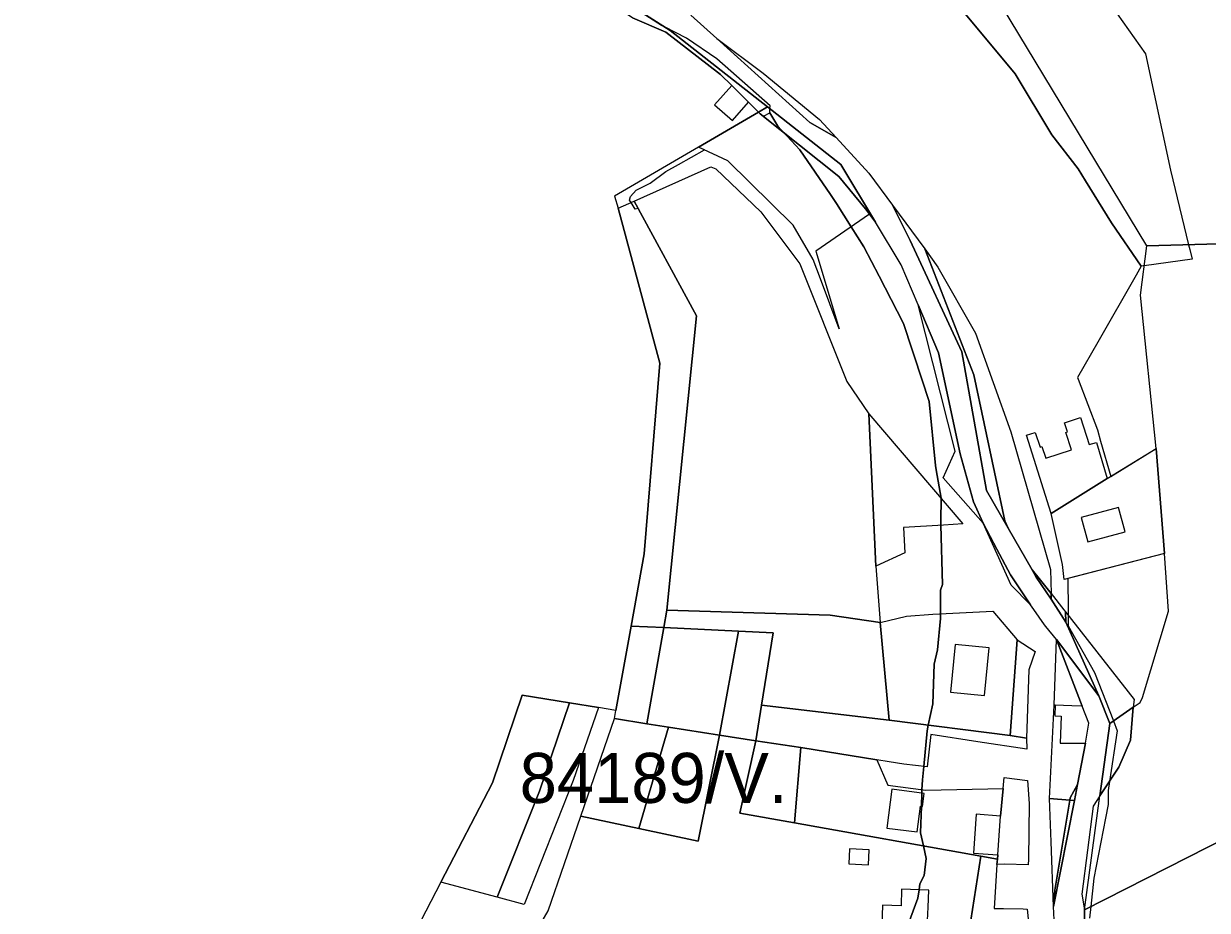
# Model space of a CAD drawing. Extents: x -477304 to -465429, y -1159113 to -1149210.
# Drawn here: x -473443 to -473088.1, y -1153190.2 to -1152924.3 of the extents above; entities that cross this region are included whole.
import ezdxf

# ---------------------------------------------------------------- set-up
doc = ezdxf.new("R2010")
doc.units = 0
for name, color, linetype in [('BPEJ_s', 7, 'Continuous'), ('orna_s', 7, 'Continuous'), ('PUPFL_s', 7, 'Continuous'), ('trav_porost_s', 7, 'Continuous'), ('voda_s', 7, 'Continuous'), ('zahrada_s', 7, 'Continuous')]:
    doc.layers.add(name, color=color, linetype=linetype)

msp = doc.modelspace()

# ---------------------------------------------------------------- linework, layer by layer
at = {"layer": 'BPEJ_s'}
for points in [[(-473127.06, -1152904.4), (-473106.63, -1152933.34), (-473099.18, -1152968.24), (-473095.78, -1152982.28), (-473093.77, -1152990.57), (-473093.43, -1152992), (-473092.73, -1152994.89), (-473107.03, -1152996.86), (-473107.36, -1152996.9), (-473107.95, -1152996.98), (-473116.84, -1152983.98), (-473124.62, -1152971.42), (-473126.85, -1152967.81), (-473134.72, -1152957.6), (-473145.78, -1152939.3), (-473169.61, -1152910.57)], [(-473127.06, -1152904.4), (-473106.63, -1152933.34), (-473099.18, -1152968.24), (-473095.78, -1152982.28), (-473093.77, -1152990.57), (-473093.43, -1152992), (-473092.73, -1152994.89), (-473107.03, -1152996.86), (-473107.36, -1152996.9), (-473107.95, -1152996.98), (-473109.52, -1152999.73), (-473120.99, -1153019.77), (-473127.06, -1153030.37), (-473126.87, -1153030.87), (-473121.1, -1153046.12), (-473120.15, -1153049.46), (-473117.11, -1153060.1), (-473103.45, -1153051.64), (-473100.93, -1153083.21), (-473129.97, -1153090.67), (-473129.87, -1153100.2), (-473129.86, -1153101.68), (-473129.83, -1153104.84), (-473121.95, -1153118.89), (-473116.29, -1153133.39), (-473115.14, -1153136.33), (-473117.5, -1153151.57), (-473117.91, -1153154.21), (-473117.91, -1153158.46), (-473118.69, -1153162.52), (-473122.16, -1153180.59), (-473123.07, -1153189.07), (-473123.44, -1153192.51)], [(-473169.61, -1152910.57), (-473145.78, -1152939.3), (-473134.72, -1152957.6), (-473126.85, -1152967.81), (-473124.62, -1152971.42), (-473116.84, -1152983.98), (-473107.95, -1152996.98), (-473109.52, -1152999.73), (-473120.99, -1153019.77), (-473127.06, -1153030.37), (-473126.87, -1153030.87), (-473121.1, -1153046.12), (-473120.15, -1153049.46), (-473117.11, -1153060.1), (-473103.45, -1153051.64), (-473100.93, -1153083.21), (-473129.97, -1153090.67), (-473129.87, -1153100.2), (-473129.86, -1153101.68), (-473129.83, -1153104.84), (-473121.95, -1153118.89), (-473116.29, -1153133.39), (-473115.14, -1153136.33), (-473117.5, -1153151.57), (-473117.91, -1153154.21), (-473117.91, -1153158.46), (-473118.69, -1153162.52), (-473122.16, -1153180.59), (-473123.07, -1153189.07), (-473123.44, -1153192.51)], [(-473285.76, -1153190.33), (-473275.98, -1153161.94), (-473265.9, -1153132.66), (-473256.14, -1153134.21), (-473251.05, -1153105.39), (-473250.13, -1153100.15), (-473241.29, -1153011.86), (-473258.79, -1152979.73), (-473259.62, -1152979.94), (-473260.89, -1152977.88), (-473261.32, -1152977.17), (-473261.11, -1152976.11), (-473259.41, -1152974.2), (-473255.15, -1152972.07), (-473250.47, -1152968.66), (-473246.63, -1152966.49), (-473238.91, -1152962.11), (-473240.63, -1152961.29), (-473222.65, -1152950.83), (-473222.19, -1152951.29), (-473221.22, -1152952.06), (-473219.34, -1152951), (-473219.26, -1152949.83), (-473219.19, -1152948.88), (-473235.15, -1152934.83), (-473244.3, -1152928.66), (-473250.92, -1152925.26), (-473251.75, -1152924.83), (-473260.05, -1152919.51)], [(-473181.53, -1153204.42), (-473174.93, -1153186.55), (-473174.56, -1153184.07), (-473174.3, -1153182.29), (-473173.02, -1153179.74), (-473172.38, -1153174.63), (-473173.21, -1153170.89), (-473174.08, -1153166.97), (-473173.85, -1153158.99), (-473173.73, -1153155.06), (-473173.7, -1153154.02), (-473173.66, -1153152.51), (-473173.53, -1153151.1), (-473173.15, -1153147.04), (-473172.17, -1153136.33), (-473171.82, -1153134.67), (-473170.47, -1153128.25), (-473170.04, -1153116.33), (-473168.98, -1153112.08), (-473168.12, -1153102.71), (-473168.12, -1153101.24), (-473168.12, -1153094.2), (-473167.49, -1153092.5), (-473168.01, -1153074.7), (-473168.05, -1153073.36), (-473167.92, -1153066.71), (-473167.91, -1153066.54), (-473169.38, -1153058.08), (-473169.61, -1153056.75), (-473171.53, -1153037.6), (-473176.03, -1153023.87), (-473176.62, -1153022.06), (-473179.19, -1153014.2), (-473181.09, -1153010.54), (-473186.55, -1153000), (-473191.1, -1152991.22), (-473194.91, -1152985.22), (-473199.34, -1152978.25), (-473201.11, -1152975.47), (-473210.26, -1152962.07), (-473214.15, -1152957.92), (-473214.95, -1152957.07), (-473216.85, -1152955.05), (-473219.34, -1152951), (-473219.26, -1152949.83), (-473219.19, -1152948.88), (-473235.15, -1152934.83), (-473244.3, -1152928.66), (-473250.92, -1152925.26), (-473251.75, -1152924.83), (-473260.05, -1152919.51)], [(-473285.76, -1153190.33), (-473275.98, -1153161.94), (-473265.9, -1153132.66), (-473256.14, -1153134.21), (-473251.05, -1153105.39), (-473250.13, -1153100.15), (-473241.29, -1153011.86), (-473258.79, -1152979.73), (-473259.62, -1152979.94), (-473260.89, -1152977.88), (-473261.32, -1152977.17), (-473261.11, -1152976.11), (-473259.41, -1152974.2), (-473255.15, -1152972.07), (-473250.47, -1152968.66), (-473246.63, -1152966.49), (-473238.91, -1152962.11), (-473240.63, -1152961.29), (-473222.65, -1152950.83), (-473222.19, -1152951.29), (-473221.22, -1152952.06), (-473219.34, -1152951)], [(-473219.34, -1152951), (-473216.85, -1152955.05), (-473214.95, -1152957.07), (-473214.15, -1152957.92), (-473210.26, -1152962.07), (-473201.11, -1152975.47), (-473199.34, -1152978.25), (-473194.91, -1152985.22), (-473191.1, -1152991.22), (-473186.55, -1153000), (-473181.09, -1153010.54), (-473179.19, -1153014.2), (-473176.62, -1153022.06), (-473176.03, -1153023.87), (-473171.53, -1153037.6), (-473169.61, -1153056.75), (-473169.38, -1153058.08), (-473167.91, -1153066.54), (-473167.92, -1153066.71), (-473168.05, -1153073.36), (-473168.01, -1153074.7), (-473167.49, -1153092.5), (-473168.12, -1153094.2), (-473168.12, -1153101.24), (-473168.12, -1153102.71), (-473168.98, -1153112.08), (-473170.04, -1153116.33), (-473170.47, -1153128.25), (-473171.82, -1153134.67), (-473172.17, -1153136.33), (-473173.15, -1153147.04), (-473173.53, -1153151.1), (-473173.66, -1153152.51), (-473173.7, -1153154.02), (-473173.73, -1153155.06), (-473173.85, -1153158.99), (-473174.08, -1153166.97), (-473173.21, -1153170.89), (-473172.38, -1153174.63), (-473173.02, -1153179.74), (-473174.3, -1153182.29), (-473174.56, -1153184.07), (-473174.93, -1153186.55), (-473181.53, -1153204.42)], [(-473293.54, -1153125.66), (-473279.39, -1153127.96), (-473270.69, -1153129.38), (-473278.22, -1153151.29), (-473292.95, -1153188.41), (-473301.02, -1153186.25), (-473317.9, -1153181.74), (-473302.48, -1153151.99), (-473293.54, -1153125.66)]]:
    msp.add_lwpolyline(points, dxfattribs=at)
msp.add_lwpolyline([(-473278.22, -1153151.29), (-473292.95, -1153188.41), (-473301.02, -1153186.25), (-473317.9, -1153181.74), (-473302.48, -1153151.99), (-473293.54, -1153125.66), (-473279.39, -1153127.96), (-473270.69, -1153129.38)], close=True, dxfattribs=at)
at = {"layer": 'orna_s'}
for points in [[(-473189.65, -1153041.26), (-473187.54, -1153086.94), (-473186.18, -1153103.82), (-473201.17, -1153101.71), (-473250.13, -1153100.15), (-473241.29, -1153011.86), (-473260.01, -1152977.49), (-473237.02, -1152967.24), (-473235.51, -1152967.79), (-473222, -1152980.76), (-473210.25, -1152996.33), (-473196.23, -1153031.56)], [(-473228.69, -1153106.44), (-473218.28, -1153106.93), (-473221.78, -1153128.69), (-473223.51, -1153139.4), (-473234.42, -1153137.67)], [(-473139.73, -1153112.6), (-473141.62, -1153118.09), (-473142.32, -1153138.6), (-473147.26, -1153137.76), (-473145.12, -1153109.1)], [(-473150.99, -1153173.57), (-473150.11, -1153161.9), (-473149.33, -1153153.68), (-473149.01, -1153150.32), (-473142.01, -1153151.28), (-473141.56, -1153158.17), (-473141.76, -1153174.87), (-473141.88, -1153176.51), (-473148.94, -1153176.37), (-473151.21, -1153176.42), (-473151.09, -1153174.89)]]:
    msp.add_lwpolyline(points, close=True, dxfattribs=at)
at = {"layer": 'PUPFL_s'}
for points in [[(-472788.53, -1152855.25), (-472815.37, -1152871.31), (-472838.15, -1152891.01), (-472862.34, -1152914.65), (-472881.39, -1152932.72), (-472907.31, -1152967.06), (-472928.03, -1152969.19), (-472962.85, -1152969.01), (-473001.34, -1152978.85), (-473028.57, -1152989.07), (-473051.84, -1152985.25), (-473081.12, -1152990.24), (-473106.29, -1152990.89), (-473155.08, -1152910.13), (-473217.56, -1152862.11), (-473244.36, -1152843.64), (-473315.8, -1152823.53), (-473324.18, -1152791.02), (-473323.92, -1152790.07), (-473317.27, -1152783.1), (-473301.51, -1152764.2), (-473300.42, -1152747.86), (-473284.2, -1152723.81)], [(-473260.46, -1152922.55), (-473250.52, -1152926.81), (-473234.06, -1152939.49), (-473230.71, -1152942.82), (-473235.84, -1152948.66), (-473230.49, -1152953.28), (-473225.72, -1152947.78), (-473222.65, -1152950.83), (-473240.63, -1152961.29), (-473265.86, -1152975.97), (-473264.74, -1152979.6), (-473252.24, -1153026.13), (-473256.96, -1153083.32), (-473260.88, -1153104.93), (-473265.46, -1153130.23), (-473270.69, -1153129.38), (-473279.39, -1153127.96), (-473293.54, -1153125.66), (-473302.48, -1153151.99), (-473317.9, -1153181.74)], [(-472921.39, -1153086.53), (-473125.01, -1153190.05), (-473120.33, -1153155.87), (-473114.68, -1153147.28), (-473111.22, -1153139.19), (-473110.33, -1153129.28), (-473108.31, -1153127.89), (-473107.57, -1153126.38), (-473099.75, -1153100.45), (-473100.93, -1153083.21), (-473103.45, -1153051.64), (-473108.13, -1153005.67), (-473106.29, -1152990.89), (-473081.12, -1152990.24)], [(-473125.15, -1153250.7), (-473125.01, -1153190.05), (-472921.39, -1153086.53), (-472921.15, -1153089.48), (-472919.67, -1153111.5), (-472918.22, -1153132.95), (-472902.46, -1153160.04), (-472887.38, -1153185.98), (-472872.29, -1153211.91)], [(-473317.9, -1153181.74), (-473336.03, -1153216.76), (-473345.77, -1153242.45), (-473360.35, -1153318.85), (-473425.22, -1153434.63), (-473427.02, -1153440.19), (-473427.69, -1153442.92), (-473433.83, -1153466.27), (-473506.84, -1153474.05), (-473574.91, -1153481.82), (-473579.34, -1153482.33), (-473644.06, -1153489.73), (-473629.89, -1153542.49), (-473625.46, -1153559), (-473742.33, -1153616.45), (-473722.79, -1153641.99), (-473823.78, -1153727.09), (-473876.42, -1153741.11), (-473872.95, -1153759.4), (-473889.2, -1153754.19), (-473907.69, -1153742.41)]]:
    msp.add_lwpolyline(points, dxfattribs=at)
for points in [[(-473241.29, -1153011.86), (-473250.13, -1153100.15), (-473251.05, -1153105.39), (-473260.88, -1153104.93), (-473256.96, -1153083.32), (-473252.24, -1153026.13), (-473264.74, -1152979.6), (-473260.01, -1152977.49)], [(-473251.05, -1153105.39), (-473256.14, -1153134.21), (-473265.9, -1153132.66), (-473265.46, -1153130.23), (-473260.88, -1153104.93)]]:
    msp.add_lwpolyline(points, close=True, dxfattribs=at)
at = {"layer": 'trav_porost_s'}
for points in [[(-473190.62, -1152979.85), (-473189.38, -1152981.44), (-473205.5, -1152992.46), (-473198.54, -1153015.77), (-473204.09, -1153000.76), (-473206.3, -1152995.03), (-473212.28, -1152984.68), (-473231.92, -1152965.43), (-473240.63, -1152961.29), (-473222.65, -1152950.83), (-473222.19, -1152951.29), (-473198.63, -1152970.1)], [(-473135.16, -1153088), (-473134.95, -1153095.21), (-473138.51, -1153090.69), (-473140.69, -1153088.09), (-473147.88, -1153075.56), (-473148.84, -1153073.41), (-473158.12, -1153029.62), (-473172.84, -1152991.76), (-473168.92, -1152997.26), (-473157.6, -1153017.12), (-473147.06, -1153046.72)], [(-473158.19, -1153067.69), (-473155.33, -1153074.04), (-473167.33, -1153060.5), (-473163.76, -1153052.51), (-473174.8, -1153008.65), (-473168.77, -1153022.95), (-473162.23, -1153053.32)], [(-473189.65, -1153041.26), (-473161.43, -1153074.3), (-473167.28, -1153074.66), (-473179.26, -1153075.38), (-473178.8, -1153082.97), (-473187.54, -1153086.94)], [(-473218.28, -1153106.93), (-473228.69, -1153106.44), (-473251.05, -1153105.39), (-473250.13, -1153100.15), (-473201.17, -1153101.71), (-473186.18, -1153103.82), (-473183.49, -1153133.2), (-473221.78, -1153128.69)], [(-473228.69, -1153106.44), (-473234.42, -1153137.67), (-473249.69, -1153135.24), (-473256.14, -1153134.21), (-473251.05, -1153105.39)], [(-473293.54, -1153125.66), (-473279.39, -1153127.96), (-473288.32, -1153154.5), (-473301.02, -1153186.25), (-473317.9, -1153181.74), (-473302.48, -1153151.99)], [(-473288.32, -1153154.5), (-473279.39, -1153127.96), (-473270.69, -1153129.38), (-473278.22, -1153151.29), (-473292.95, -1153188.41), (-473301.02, -1153186.25)], [(-473210.01, -1153141.39), (-473223.51, -1153139.4), (-473221.78, -1153128.69), (-473183.49, -1153133.2), (-473147.26, -1153137.76), (-473142.32, -1153138.6), (-473142.24, -1153141.88), (-473156.93, -1153139.69), (-473171.04, -1153137.41), (-473172.15, -1153147.15), (-473179.16, -1153146.35), (-473183.52, -1153145.65), (-473187.25, -1153145.05)], [(-473249.69, -1153135.24), (-473258.53, -1153165.66), (-473275.98, -1153161.94), (-473265.9, -1153132.66), (-473256.14, -1153134.21)], [(-473162.66, -1153247.75), (-473161.26, -1153275.68), (-473161.38, -1153293.16), (-473212.48, -1153288.12), (-473232.49, -1153286.06), (-473256.59, -1153283.58), (-473284.7, -1153280.68), (-473275.31, -1153209.33), (-473290.83, -1153199.18), (-473285.76, -1153190.33), (-473275.98, -1153161.94), (-473258.53, -1153165.66), (-473240.8, -1153169.43), (-473234.42, -1153137.67), (-473223.51, -1153139.4), (-473228.3, -1153161.09), (-473211.92, -1153163.9), (-473156.07, -1153173.99), (-473159.5, -1153196.32), (-473160.17, -1153199.98), (-473161.23, -1153209.62), (-473162.1, -1153220.62)], [(-473240.8, -1153169.43), (-473258.53, -1153165.66), (-473249.69, -1153135.24), (-473234.42, -1153137.67)], [(-473134.23, -1153189.01), (-473134.94, -1153169.65), (-473135.42, -1153156.7), (-473129.37, -1153157.16), (-473133.85, -1153184.17)], [(-473195.62, -1153176.26), (-473189.73, -1153176.55), (-473189.51, -1153172.01), (-473195.4, -1153171.72)], [(-473172.86, -1153218.21), (-473172.47, -1153209.71), (-473172.09, -1153195.27), (-473171.85, -1153189.21), (-473171.66, -1153184.18), (-473179.78, -1153183.86), (-473179.97, -1153188.87), (-473185.47, -1153188.66), (-473185.71, -1153194.73), (-473184.11, -1153209.17), (-473184.54, -1153218.38), (-473175.2, -1153218.81), (-473175.17, -1153218.1)]]:
    msp.add_lwpolyline(points, close=True, dxfattribs=at)
at = {"layer": 'voda_s'}
for points in [[(-473260.46, -1152922.55), (-473276.37, -1152912.11), (-473284.52, -1152905.27), (-473288.25, -1152901.13), (-473294.31, -1152897.45), (-473296.04, -1152890.62), (-473319.24, -1152853.07), (-473333.96, -1152829.42), (-473341.8, -1152805.68), (-473338.48, -1152796.77), (-473337.29, -1152797.93), (-473334.17, -1152814.97), (-473325.73, -1152837.76), (-473289.72, -1152897.07), (-473261.81, -1152918.32), (-473249.22, -1152926.34), (-473219.97, -1152949.27), (-473222.65, -1152950.83), (-473225.72, -1152947.78), (-473230.71, -1152942.82), (-473234.06, -1152939.49), (-473250.52, -1152926.81)], [(-473221.29, -1152939.1), (-473204.41, -1152952.98), (-473199.45, -1152958.39), (-473207.29, -1152953.93), (-473235.18, -1152928.77)], [(-473219.97, -1152949.27), (-473197.96, -1152966.47), (-473187.58, -1152983.76), (-473189.38, -1152981.44), (-473190.62, -1152979.85), (-473198.63, -1152970.1), (-473222.19, -1152951.29), (-473222.65, -1152950.83)], [(-473158.12, -1153029.62), (-473148.84, -1153073.41), (-473147.88, -1153075.56), (-473154.36, -1153064.28), (-473161.71, -1153022.74), (-473177.19, -1152989.28), (-473182.49, -1152978.74), (-473172.84, -1152991.76)], [(-473155.33, -1153074.04), (-473151.27, -1153081.85), (-473147.1, -1153089.6), (-473141.18, -1153098.58), (-473146.91, -1153092.7)], [(-473140.69, -1153088.09), (-473138.51, -1153090.69), (-473134.95, -1153095.21), (-473134.97, -1153096.87), (-473139.43, -1153090.29)], [(-473134.97, -1153096.87), (-473134.95, -1153095.21), (-473131.15, -1153100.03), (-473130.69, -1153100.62), (-473130.57, -1153103.75)], [(-473117.35, -1153134.12), (-473120.67, -1153125.9), (-473130.57, -1153103.75), (-473130.69, -1153100.62), (-473110.12, -1153126.93), (-473110.33, -1153129.28)], [(-473111.22, -1153139.19), (-473114.68, -1153147.28), (-473120.33, -1153155.87), (-473117.35, -1153134.12), (-473110.33, -1153129.28)], [(-473127.97, -1153157.26), (-473129.37, -1153157.16), (-473129.26, -1153156.48), (-473127.02, -1153152.44)], [(-473127.97, -1153157.26), (-473134.23, -1153189.01), (-473133.85, -1153184.17), (-473129.37, -1153157.16)]]:
    msp.add_lwpolyline(points, close=True, dxfattribs=at)
for points in [[(-473243.01, -1152921.71), (-473235.18, -1152928.77), (-473207.29, -1152953.93), (-473199.45, -1152958.39), (-473189.64, -1152969.09), (-473182.49, -1152978.74), (-473177.19, -1152989.28), (-473161.71, -1153022.74), (-473154.36, -1153064.28), (-473147.88, -1153075.56), (-473140.69, -1153088.09), (-473139.43, -1153090.29), (-473134.97, -1153096.87), (-473130.57, -1153103.75), (-473120.67, -1153125.9), (-473133.32, -1153108.97), (-473136.55, -1153105.11), (-473136.96, -1153104.52), (-473140.15, -1153099.94), (-473141.18, -1153098.58), (-473147.1, -1153089.6), (-473151.27, -1153081.85), (-473155.33, -1153074.04), (-473158.19, -1153067.69), (-473162.23, -1153053.32), (-473168.77, -1153022.95), (-473174.8, -1153008.65), (-473179.88, -1152996.59), (-473187.58, -1152983.76), (-473197.96, -1152966.47), (-473219.97, -1152949.27), (-473249.22, -1152926.34), (-473261.81, -1152918.32)], [(-473132.85, -1153216.99), (-473134.23, -1153189.01), (-473127.97, -1153157.26), (-473127.02, -1153152.44), (-473124.62, -1153140.04), (-473123.64, -1153134.1), (-473125.68, -1153128.92), (-473133.32, -1153108.97), (-473120.67, -1153125.9), (-473117.35, -1153134.12), (-473120.33, -1153155.87), (-473122.32, -1153158.9), (-473125.76, -1153185.36), (-473125.01, -1153190.05), (-473125.15, -1153250.7)]]:
    msp.add_lwpolyline(points, dxfattribs=at)
at = {"layer": 'zahrada_s'}
for points in [[(-473142.32, -1153047.7), (-473139.71, -1153046.84), (-473138.26, -1153051.26), (-473137.72, -1153051.09), (-473136.56, -1153054.6), (-473128.87, -1153052.07), (-473130.58, -1153046.87), (-473130.1, -1153046.71), (-473131, -1153043.98), (-473126.19, -1153042.4), (-473123.57, -1153050.52), (-473121.41, -1153049.85), (-473118.12, -1153060.73), (-473134.97, -1153071.17)], [(-473131.58, -1153086.48), (-473134.97, -1153071.17), (-473118.12, -1153060.73), (-473103.45, -1153051.64), (-473100.93, -1153083.21), (-473131.1, -1153090.96)], [(-473112.8, -1153076.7), (-473114.75, -1153069.43), (-473125.95, -1153072.39), (-473124, -1153079.66)], [(-473170.41, -1153101.35), (-473152.47, -1153100.47), (-473145.12, -1153109.1), (-473147.26, -1153137.76), (-473183.49, -1153133.2), (-473186.18, -1153103.82), (-473178.3, -1153102.01)], [(-473128.8, -1153128.84), (-473133.8, -1153128.7), (-473134.01, -1153128.7), (-473133.32, -1153108.97), (-473125.68, -1153128.92)], [(-473165.13, -1153124.72), (-473154.97, -1153125.74), (-473153.55, -1153111.44), (-473163.73, -1153110.42)], [(-473129.26, -1153156.48), (-473129.37, -1153157.16), (-473135.42, -1153156.7), (-473134.01, -1153128.7), (-473133.8, -1153128.7), (-473133.89, -1153131.9), (-473132, -1153131.95), (-473132.22, -1153140.06), (-473127.42, -1153140.05), (-473124.62, -1153140.04), (-473127.02, -1153152.44)], [(-473223.51, -1153139.4), (-473210.01, -1153141.39), (-473211.92, -1153163.9), (-473228.3, -1153161.09)], [(-473210.01, -1153141.39), (-473187.25, -1153145.05), (-473183.96, -1153152.62), (-473172.57, -1153154.17), (-473149.33, -1153153.68), (-473150.11, -1153161.9), (-473157.4, -1153161.35), (-473158.28, -1153173.02), (-473150.99, -1153173.57), (-473151.09, -1153174.89), (-473156.07, -1153173.99), (-473211.92, -1153163.9)], [(-473174.14, -1153158.95), (-473173.56, -1153159.02), (-473173.06, -1153155.15), (-473182.68, -1153153.9), (-473184.19, -1153165.51), (-473175.14, -1153166.68)], [(-473149.2, -1153189.67), (-473143.33, -1153189.78), (-473142.14, -1153189.81), (-473141.54, -1153195.62), (-473159.5, -1153196.32), (-473156.07, -1153173.99), (-473151.09, -1153174.89), (-473151.21, -1153176.42), (-473152.03, -1153189.62)]]:
    msp.add_lwpolyline(points, close=True, dxfattribs=at)

# ---------------------------------------------------------------- texts
at = {"layer": 'BPEJ_s'}
msp.add_text('84189/V.', height=15, dxfattribs=at).set_placement((-473294.29, -1153157.97))

doc.saveas('drawing.dxf')
